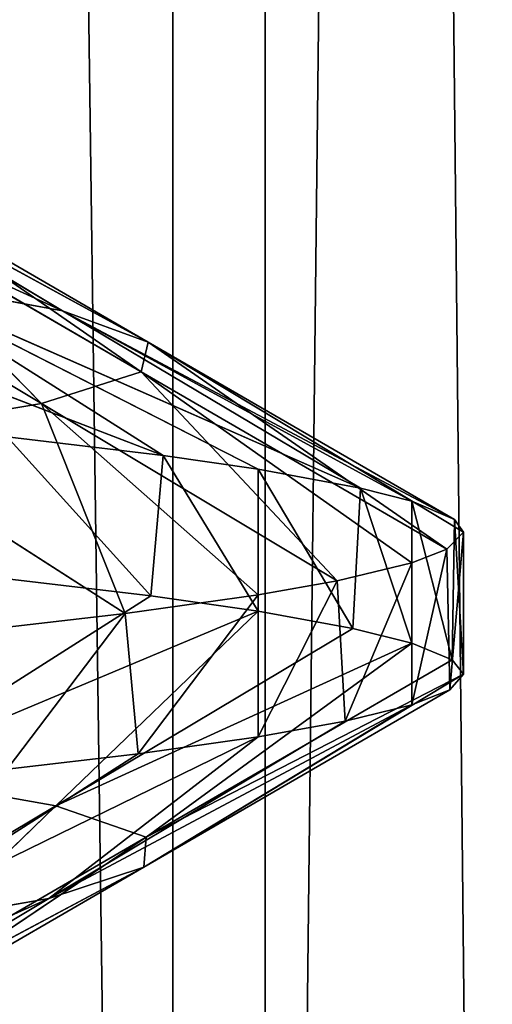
# Model space of a CAD drawing. Extents: x 23.4 to 34.4, y 0.2 to 38.3.
# Tile 428 of 595: x 29.1979 to 29.2395, y 25.5044 to 25.5911. Entities that reach past the tile are written whole.
import ezdxf

# ---------------------------------------------------------------- set-up
doc = ezdxf.new("R2010")
doc.units = 0
doc.header["$LTSCALE"] = 2.54
doc.layers.get('0').update_dxf_attribs({"color": 13, "linetype": 'CONTINUOUS'})

# ---------------------------------------------------------------- blocks, each defined once
blk = doc.blocks.new('SZCZOTKA_DO_WC_MOURO_-_WOL')
at = {"color": 0}
for p, q in [((29.219489, 24.445999, 4.779158), (29.182349, 27.183499, 4.825343)), ((29.219489, 24.445999, 4.779158), (29.182349, 27.183499, 4.825343)), ((29.211343, 27.183499, 4.389211), (29.211343, 24.445999, 4.389211)), ((29.211343, 24.445999, 4.389211), (29.242041, 27.183499, 4.439906)), ((29.211343, 24.445999, 4.389211), (29.242041, 27.183499, 4.439906)), ((29.211343, 27.183499, 4.389211), (29.211343, 24.445999, 4.389211)), ((29.248041, 24.445999, 4.727224), (29.219489, 27.183499, 4.779158)), ((29.248041, 24.445999, 4.727224), (29.219489, 27.183499, 4.779158)), ((29.219489, 24.445999, 4.779158), (29.219489, 27.183499, 4.779158)), ((29.219489, 24.445999, 4.779158), (29.219489, 27.183499, 4.779158)), ((29.161163, 25.583995, 4.489059), (29.201636, 25.5655, 4.523336)), ((29.161163, 25.583995, 4.489059), (29.201636, 25.5655, 4.523336)), ((29.20918, 25.562737, 4.570182), (29.175391, 25.581123, 4.529947)), ((29.201636, 25.5655, 4.523336), (29.175391, 25.581123, 4.529947)), ((29.20918, 25.562737, 4.570182), (29.175391, 25.581123, 4.529947)), ((29.201636, 25.5655, 4.523336), (29.175391, 25.581123, 4.529947)), ((29.20918, 25.562737, 4.570182), (29.182187, 25.578362, 4.572147)), ((29.182187, 25.578362, 4.572147), (29.208575, 25.56011, 4.616851)), ((29.20918, 25.562737, 4.570182), (29.182187, 25.578362, 4.572147)), ((29.182187, 25.578362, 4.572147), (29.208575, 25.56011, 4.616851)), ((29.199786, 25.557323, 4.663618), (29.181644, 25.575735, 4.614189)), ((29.208575, 25.56011, 4.616851), (29.181644, 25.575735, 4.614189)), ((29.199786, 25.557323, 4.663618), (29.181644, 25.575735, 4.614189)), ((29.208575, 25.56011, 4.616851), (29.181644, 25.575735, 4.614189)), ((29.199786, 25.557323, 4.663618), (29.173724, 25.572948, 4.656318)), ((29.199786, 25.557323, 4.663618), (29.173724, 25.572948, 4.656318)), ((29.210516, 25.552745, 4.466838), (29.162402, 25.571217, 4.436141)), ((29.210516, 25.552745, 4.466838), (29.162402, 25.571217, 4.436141)), ((29.201636, 25.5655, 4.523336), (29.18584, 25.56837, 4.477949)), ((29.227878, 25.549875, 4.516726), (29.18584, 25.56837, 4.477949)), ((29.201636, 25.5655, 4.523336), (29.18584, 25.56837, 4.477949)), ((29.227878, 25.549875, 4.516726), (29.18584, 25.56837, 4.477949)), ((29.218872, 25.551537, 4.487394), (29.18584, 25.56837, 4.477949)), ((29.210516, 25.552745, 4.466838), (29.18584, 25.56837, 4.477949)), ((29.218872, 25.551537, 4.487394), (29.18584, 25.56837, 4.477949)), ((29.210516, 25.552745, 4.466838), (29.18584, 25.56837, 4.477949)), ((29.236172, 25.547112, 4.568217), (29.201636, 25.5655, 4.523336)), ((29.201636, 25.5655, 4.523336), (29.20918, 25.562737, 4.570182)), ((29.201636, 25.5655, 4.523336), (29.20918, 25.562737, 4.570182)), ((29.232407, 25.548715, 4.537904), (29.201636, 25.5655, 4.523336)), ((29.236172, 25.547112, 4.568217), (29.201636, 25.5655, 4.523336)), ((29.232407, 25.548715, 4.537904), (29.201636, 25.5655, 4.523336)), ((29.227878, 25.549875, 4.516726), (29.201636, 25.5655, 4.523336)), ((29.227878, 25.549875, 4.516726), (29.201636, 25.5655, 4.523336)), ((29.208575, 25.56011, 4.616851), (29.20918, 25.562737, 4.570182)), ((29.208575, 25.56011, 4.616851), (29.20918, 25.562737, 4.570182)), ((29.235507, 25.544485, 4.619514), (29.20918, 25.562737, 4.570182)), ((29.235507, 25.544485, 4.619514), (29.20918, 25.562737, 4.570182)), ((29.236963, 25.545999, 4.59), (29.20918, 25.562737, 4.570182)), ((29.236172, 25.547112, 4.568217), (29.20918, 25.562737, 4.570182)), ((29.236963, 25.545999, 4.59), (29.20918, 25.562737, 4.570182)), ((29.236172, 25.547112, 4.568217), (29.20918, 25.562737, 4.570182)), ((29.208575, 25.56011, 4.616851), (29.199786, 25.557323, 4.663618)), ((29.208575, 25.56011, 4.616851), (29.199786, 25.557323, 4.663618)), ((29.225845, 25.541698, 4.670918), (29.208575, 25.56011, 4.616851)), ((29.232407, 25.543285, 4.642095), (29.208575, 25.56011, 4.616851)), ((29.225845, 25.541698, 4.670918), (29.208575, 25.56011, 4.616851)), ((29.232407, 25.543285, 4.642095), (29.208575, 25.56011, 4.616851)), ((29.235507, 25.544485, 4.619514), (29.208575, 25.56011, 4.616851)), ((29.235507, 25.544485, 4.619514), (29.208575, 25.56011, 4.616851)), ((29.182785, 25.554448, 4.708599), (29.199786, 25.557323, 4.663618)), ((29.182785, 25.554448, 4.708599), (29.199786, 25.557323, 4.663618)), ((29.207162, 25.538821, 4.720359), (29.199786, 25.557323, 4.663618)), ((29.207162, 25.538821, 4.720359), (29.199786, 25.557323, 4.663618)), ((29.218872, 25.540462, 4.692606), (29.199786, 25.557323, 4.663618)), ((29.225845, 25.541698, 4.670918), (29.199786, 25.557323, 4.663618)), ((29.218872, 25.540462, 4.692606), (29.199786, 25.557323, 4.663618)), ((29.225845, 25.541698, 4.670918), (29.199786, 25.557323, 4.663618)), ((29.207162, 25.538821, 4.720359), (29.182785, 25.554448, 4.708599)), ((29.207162, 25.538821, 4.720359), (29.182785, 25.554448, 4.708599)), ((29.196771, 25.554381, 4.44), (29.209421, 25.540388, 4.464429)), ((29.196771, 25.554381, 4.44), (29.209421, 25.540388, 4.464429)), ((29.196771, 25.554381, 4.44), (29.210516, 25.552745, 4.466838)), ((29.196771, 25.554381, 4.44), (29.210516, 25.552745, 4.466838)), ((29.210516, 25.552745, 4.466838), (29.209421, 25.540388, 4.464429)), ((29.210516, 25.552745, 4.466838), (29.209421, 25.540388, 4.464429)), ((29.210516, 25.552745, 4.466838), (29.218872, 25.539037, 4.487394)), ((29.210516, 25.552745, 4.466838), (29.218872, 25.539037, 4.487394)), ((29.210516, 25.552745, 4.466838), (29.218872, 25.551537, 4.487394)), ((29.210516, 25.552745, 4.466838), (29.218872, 25.551537, 4.487394)), ((29.218872, 25.551537, 4.487394), (29.218872, 25.539037, 4.487394)), ((29.218872, 25.551537, 4.487394), (29.218872, 25.539037, 4.487394)), ((29.218872, 25.551537, 4.487394), (29.227225, 25.537515, 4.514174)), ((29.218872, 25.551537, 4.487394), (29.227225, 25.537515, 4.514174)), ((29.218872, 25.551537, 4.487394), (29.227878, 25.549875, 4.516726)), ((29.218872, 25.551537, 4.487394), (29.227878, 25.549875, 4.516726)), ((29.227878, 25.549875, 4.516726), (29.227225, 25.537515, 4.514174)), ((29.227878, 25.549875, 4.516726), (29.227225, 25.537515, 4.514174)), ((29.227878, 25.549875, 4.516726), (29.232407, 25.536215, 4.537904)), ((29.227878, 25.549875, 4.516726), (29.232407, 25.536215, 4.537904)), ((29.227878, 25.549875, 4.516726), (29.232407, 25.548715, 4.537904)), ((29.227878, 25.549875, 4.516726), (29.232407, 25.548715, 4.537904)), ((29.232407, 25.548715, 4.537904), (29.232407, 25.536215, 4.537904)), ((29.232407, 25.548715, 4.537904), (29.232407, 25.536215, 4.537904)), ((29.232407, 25.548715, 4.537904), (29.235974, 25.534744, 4.565641)), ((29.232407, 25.548715, 4.537904), (29.235974, 25.534744, 4.565641)), ((29.232407, 25.548715, 4.537904), (29.236172, 25.547112, 4.568217)), ((29.232407, 25.548715, 4.537904), (29.236172, 25.547112, 4.568217)), ((29.236172, 25.547112, 4.568217), (29.235974, 25.534744, 4.565641)), ((29.236172, 25.547112, 4.568217), (29.235974, 25.534744, 4.565641)), ((29.236172, 25.547112, 4.568217), (29.236963, 25.533499, 4.59)), ((29.236172, 25.547112, 4.568217), (29.236963, 25.533499, 4.59)), ((29.236172, 25.547112, 4.568217), (29.236963, 25.545999, 4.59)), ((29.236172, 25.547112, 4.568217), (29.236963, 25.545999, 4.59)), ((29.236963, 25.545999, 4.59), (29.235507, 25.544485, 4.619514)), ((29.236963, 25.545999, 4.59), (29.235507, 25.544485, 4.619514)), ((29.236963, 25.545999, 4.59), (29.235751, 25.53212, 4.616935)), ((29.236963, 25.545999, 4.59), (29.235751, 25.53212, 4.616935)), ((29.236963, 25.545999, 4.59), (29.236963, 25.533499, 4.59)), ((29.236963, 25.545999, 4.59), (29.236963, 25.533499, 4.59)), ((29.235507, 25.544485, 4.619514), (29.232407, 25.530785, 4.642095)), ((29.235507, 25.544485, 4.619514), (29.232407, 25.530785, 4.642095)), ((29.235507, 25.544485, 4.619514), (29.232407, 25.543285, 4.642095)), ((29.235507, 25.544485, 4.619514), (29.232407, 25.543285, 4.642095)), ((29.235507, 25.544485, 4.619514), (29.235751, 25.53212, 4.616935)), ((29.235507, 25.544485, 4.619514), (29.235751, 25.53212, 4.616935)), ((29.232407, 25.543285, 4.642095), (29.225845, 25.541698, 4.670918)), ((29.232407, 25.543285, 4.642095), (29.225845, 25.541698, 4.670918)), ((29.232407, 25.543285, 4.642095), (29.226544, 25.52934, 4.668374)), ((29.232407, 25.543285, 4.642095), (29.226544, 25.52934, 4.668374)), ((29.232407, 25.543285, 4.642095), (29.232407, 25.530785, 4.642095)), ((29.232407, 25.543285, 4.642095), (29.232407, 25.530785, 4.642095)), ((29.209421, 25.540388, 4.464429), (29.196771, 25.541881, 4.44)), ((29.209421, 25.540388, 4.464429), (29.196771, 25.541881, 4.44)), ((29.225845, 25.541698, 4.670918), (29.218872, 25.527962, 4.692606)), ((29.225845, 25.541698, 4.670918), (29.218872, 25.527962, 4.692606)), ((29.225845, 25.541698, 4.670918), (29.218872, 25.540462, 4.692606)), ((29.225845, 25.541698, 4.670918), (29.218872, 25.540462, 4.692606)), ((29.225845, 25.541698, 4.670918), (29.226544, 25.52934, 4.668374)), ((29.225845, 25.541698, 4.670918), (29.226544, 25.52934, 4.668374)), ((29.209421, 25.540388, 4.464429), (29.184842, 25.524763, 4.475757)), ((29.209421, 25.540388, 4.464429), (29.184842, 25.524763, 4.475757)), ((29.218872, 25.540462, 4.692606), (29.207162, 25.538821, 4.720359)), ((29.218872, 25.540462, 4.692606), (29.207162, 25.538821, 4.720359)), ((29.218872, 25.540462, 4.692606), (29.208301, 25.526466, 4.71797)), ((29.218872, 25.540462, 4.692606), (29.208301, 25.526466, 4.71797)), ((29.218872, 25.539037, 4.487394), (29.209421, 25.540388, 4.464429)), ((29.218872, 25.539037, 4.487394), (29.209421, 25.540388, 4.464429)), ((29.218872, 25.540462, 4.692606), (29.218872, 25.527962, 4.692606)), ((29.218872, 25.540462, 4.692606), (29.218872, 25.527962, 4.692606)), ((29.184842, 25.524763, 4.475757), (29.218872, 25.539037, 4.487394)), ((29.184842, 25.524763, 4.475757), (29.218872, 25.539037, 4.487394)), ((29.218872, 25.539037, 4.487394), (29.201038, 25.521892, 4.521014)), ((29.218872, 25.539037, 4.487394), (29.201038, 25.521892, 4.521014)), ((29.227225, 25.537515, 4.514174), (29.218872, 25.539037, 4.487394)), ((29.227225, 25.537515, 4.514174), (29.218872, 25.539037, 4.487394)), ((29.207162, 25.538821, 4.720359), (29.196771, 25.525117, 4.739999)), ((29.207162, 25.538821, 4.720359), (29.196771, 25.525117, 4.739999)), ((29.207162, 25.538821, 4.720359), (29.196771, 25.537617, 4.739999)), ((29.207162, 25.538821, 4.720359), (29.196771, 25.537617, 4.739999)), ((29.207162, 25.538821, 4.720359), (29.208301, 25.526466, 4.71797)), ((29.207162, 25.538821, 4.720359), (29.208301, 25.526466, 4.71797)), ((29.227225, 25.537515, 4.514174), (29.201038, 25.521892, 4.521014)), ((29.227225, 25.537515, 4.514174), (29.201038, 25.521892, 4.521014)), ((29.232407, 25.536215, 4.537904), (29.227225, 25.537515, 4.514174)), ((29.232407, 25.536215, 4.537904), (29.227225, 25.537515, 4.514174)), ((29.201038, 25.521892, 4.521014), (29.232407, 25.536215, 4.537904)), ((29.201038, 25.521892, 4.521014), (29.232407, 25.536215, 4.537904)), ((29.232407, 25.536215, 4.537904), (29.209, 25.519121, 4.567839)), ((29.232407, 25.536215, 4.537904), (29.209, 25.519121, 4.567839)), ((29.235974, 25.534744, 4.565641), (29.232407, 25.536215, 4.537904)), ((29.235974, 25.534744, 4.565641), (29.232407, 25.536215, 4.537904)), ((29.235974, 25.534744, 4.565641), (29.209, 25.519121, 4.567839)), ((29.235974, 25.534744, 4.565641), (29.209, 25.519121, 4.567839)), ((29.236963, 25.533499, 4.59), (29.235974, 25.534744, 4.565641)), ((29.236963, 25.533499, 4.59), (29.235974, 25.534744, 4.565641)), ((29.236963, 25.533499, 4.59), (29.208798, 25.516495, 4.614505)), ((29.236963, 25.533499, 4.59), (29.208798, 25.516495, 4.614505)), ((29.209, 25.519121, 4.567839), (29.236963, 25.533499, 4.59)), ((29.209, 25.519121, 4.567839), (29.236963, 25.533499, 4.59)), ((29.235751, 25.53212, 4.616935), (29.236963, 25.533499, 4.59)), ((29.235751, 25.53212, 4.616935), (29.236963, 25.533499, 4.59)), ((29.235751, 25.53212, 4.616935), (29.208798, 25.516495, 4.614505)), ((29.235751, 25.53212, 4.616935), (29.208798, 25.516495, 4.614505)), ((29.232407, 25.530785, 4.642095), (29.235751, 25.53212, 4.616935)), ((29.232407, 25.530785, 4.642095), (29.235751, 25.53212, 4.616935)), ((29.232407, 25.530785, 4.642095), (29.200421, 25.513716, 4.661304)), ((29.232407, 25.530785, 4.642095), (29.200421, 25.513716, 4.661304)), ((29.208798, 25.516495, 4.614505), (29.232407, 25.530785, 4.642095)), ((29.208798, 25.516495, 4.614505), (29.232407, 25.530785, 4.642095)), ((29.226544, 25.52934, 4.668374), (29.232407, 25.530785, 4.642095)), ((29.226544, 25.52934, 4.668374), (29.232407, 25.530785, 4.642095)), ((29.226544, 25.52934, 4.668374), (29.200421, 25.513716, 4.661304)), ((29.226544, 25.52934, 4.668374), (29.200421, 25.513716, 4.661304)), ((29.218872, 25.527962, 4.692606), (29.226544, 25.52934, 4.668374)), ((29.218872, 25.527962, 4.692606), (29.226544, 25.52934, 4.668374)), ((29.218872, 25.527962, 4.692606), (29.183823, 25.510841, 4.706425)), ((29.218872, 25.527962, 4.692606), (29.183823, 25.510841, 4.706425)), ((29.200421, 25.513716, 4.661304), (29.218872, 25.527962, 4.692606)), ((29.200421, 25.513716, 4.661304), (29.218872, 25.527962, 4.692606)), ((29.208301, 25.526466, 4.71797), (29.218872, 25.527962, 4.692606)), ((29.208301, 25.526466, 4.71797), (29.218872, 25.527962, 4.692606)), ((29.208301, 25.526466, 4.71797), (29.183823, 25.510841, 4.706425)), ((29.208301, 25.526466, 4.71797), (29.183823, 25.510841, 4.706425)), ((29.196771, 25.525117, 4.739999), (29.208301, 25.526466, 4.71797)), ((29.196771, 25.525117, 4.739999), (29.208301, 25.526466, 4.71797)), ((29.201038, 25.521892, 4.521014), (29.184842, 25.524763, 4.475757)), ((29.201038, 25.521892, 4.521014), (29.184842, 25.524763, 4.475757)), ((29.201038, 25.521892, 4.521014), (29.174854, 25.506265, 4.527855)), ((29.201038, 25.521892, 4.521014), (29.174854, 25.506265, 4.527855)), ((29.201038, 25.521892, 4.521014), (29.182025, 25.503494, 4.570036)), ((29.201038, 25.521892, 4.521014), (29.182025, 25.503494, 4.570036)), ((29.209, 25.519121, 4.567839), (29.201038, 25.521892, 4.521014)), ((29.209, 25.519121, 4.567839), (29.201038, 25.521892, 4.521014)), ((29.209, 25.519121, 4.567839), (29.181845, 25.50087, 4.612075)), ((29.209, 25.519121, 4.567839), (29.181845, 25.50087, 4.612075)), ((29.209, 25.519121, 4.567839), (29.182025, 25.503494, 4.570036)), ((29.209, 25.519121, 4.567839), (29.182025, 25.503494, 4.570036)), ((29.208798, 25.516495, 4.614505), (29.209, 25.519121, 4.567839)), ((29.208798, 25.516495, 4.614505), (29.209, 25.519121, 4.567839)), ((29.208798, 25.516495, 4.614505), (29.174298, 25.49809, 4.654233)), ((29.208798, 25.516495, 4.614505), (29.174298, 25.49809, 4.654233)), ((29.208798, 25.516495, 4.614505), (29.181845, 25.50087, 4.612075)), ((29.208798, 25.516495, 4.614505), (29.181845, 25.50087, 4.612075)), ((29.200421, 25.513716, 4.661304), (29.208798, 25.516495, 4.614505)), ((29.200421, 25.513716, 4.661304), (29.208798, 25.516495, 4.614505)), ((29.200421, 25.513716, 4.661304), (29.159344, 25.495216, 4.694881)), ((29.200421, 25.513716, 4.661304), (29.159344, 25.495216, 4.694881)), ((29.200421, 25.513716, 4.661304), (29.174298, 25.49809, 4.654233)), ((29.200421, 25.513716, 4.661304), (29.174298, 25.49809, 4.654233)), ((29.183823, 25.510841, 4.706425), (29.200421, 25.513716, 4.661304)), ((29.183823, 25.510841, 4.706425), (29.200421, 25.513716, 4.661304))]:
    blk.add_line(p, q, dxfattribs=at)
mesh = blk.add_polyface(dxfattribs=at)
corners = [(34.436963, 37.783499, 8.989999), (23.436964, 0.7835, 8.989999), (23.436964, 37.783499, 8.989999)]
mesh.append_faces([[corners[k] for k in face] for face in [(0, 1, 2)]], dxfattribs={"color": 0})
mesh = blk.add_polyface(dxfattribs=at)
corners = [(34.436963, 37.783499, 8.989999), (33.936963, 0.2835, 8.989999), (23.436964, 0.7835, 8.989999)]
mesh.append_faces([[corners[k] for k in face] for face in [(0, 1, 2)]], dxfattribs={"color": 0})
mesh = blk.add_polyface(dxfattribs=at)
corners = [(34.436963, 37.783499, 9.189999), (23.436964, 37.783499, 9.189999), (34.436963, 0.7835, 9.189999)]
mesh.append_faces([[corners[k] for k in face] for face in [(0, 1, 2)]], dxfattribs={"color": 0})
mesh = blk.add_polyface(dxfattribs=at)
corners = [(34.436963, 0.7835, 9.189999), (23.436964, 37.783499, 9.189999), (23.436964, 0.7835, 9.189999)]
mesh.append_faces([[corners[k] for k in face] for face in [(0, 1, 2)]], dxfattribs={"color": 0})
mesh = blk.add_polyface(dxfattribs=at)
corners = [(29.259845, 24.433501, 3.858052), (29.127838, 24.433501, 3.813104), (29.259845, 36.333499, 3.858052)]
mesh.append_faces([[corners[k] for k in face] for face in [(0, 1, 2)]], dxfattribs={"color": 0})
mesh = blk.add_polyface(dxfattribs=at)
corners = [(29.259845, 36.333499, 3.858052), (29.127838, 24.433501, 3.813104), (29.127838, 36.333499, 3.813104)]
mesh.append_faces([[corners[k] for k in face] for face in [(0, 1, 2)]], dxfattribs={"color": 0})
mesh = blk.add_polyface(dxfattribs=at)
corners = [(29.290125, 24.433501, 5.307828), (29.16011, 36.333499, 5.358248), (29.16011, 24.433501, 5.358248)]
mesh.append_faces([[corners[k] for k in face] for face in [(0, 1, 2)]], dxfattribs={"color": 0})
mesh = blk.add_polyface(dxfattribs=at)
corners = [(29.290125, 36.333499, 5.307828), (29.16011, 36.333499, 5.358248), (29.290125, 24.433501, 5.307828)]
mesh.append_faces([[corners[k] for k in face] for face in [(0, 1, 2)]], dxfattribs={"color": 0})
mesh = blk.add_polyface(dxfattribs=at)
corners = [(29.172308, 27.183499, 4.344616), (29.172308, 24.445999, 4.344616), (29.211343, 27.183499, 4.389211)]
mesh.append_faces([[corners[k] for k in face] for face in [(0, 1, 2)]], dxfattribs={"color": 0})
mesh = blk.add_polyface(dxfattribs=at)
corners = [(29.211343, 27.183499, 4.389211), (29.172308, 24.445999, 4.344616), (29.211343, 24.445999, 4.389211)]
mesh.append_faces([[corners[k] for k in face] for face in [(0, 1, 2)]], dxfattribs={"color": 0})
mesh = blk.add_polyface(dxfattribs=at)
corners = [(29.219489, 27.183499, 4.779158), (29.219489, 24.445999, 4.779158), (29.182349, 27.183499, 4.825343)]
mesh.append_faces([[corners[k] for k in face] for face in [(0, 1, 2)]], dxfattribs={"color": 0})
mesh = blk.add_polyface(dxfattribs=at)
corners = [(29.182349, 27.183499, 4.825343), (29.219489, 24.445999, 4.779158), (29.182349, 24.445999, 4.825343)]
mesh.append_faces([[corners[k] for k in face] for face in [(0, 1, 2)]], dxfattribs={"color": 0})
mesh = blk.add_polyface(dxfattribs=at)
corners = [(29.211343, 27.183499, 4.389211), (29.211343, 24.445999, 4.389211), (29.242041, 27.183499, 4.439906)]
mesh.append_faces([[corners[k] for k in face] for face in [(0, 1, 2)]], dxfattribs={"color": 0})
mesh = blk.add_polyface(dxfattribs=at)
corners = [(29.242041, 27.183499, 4.439906), (29.211343, 24.445999, 4.389211), (29.242041, 24.445999, 4.439906)]
mesh.append_faces([[corners[k] for k in face] for face in [(0, 1, 2)]], dxfattribs={"color": 0})
mesh = blk.add_polyface(dxfattribs=at)
corners = [(29.248041, 27.183499, 4.727224), (29.248041, 24.445999, 4.727224), (29.219489, 27.183499, 4.779158)]
mesh.append_faces([[corners[k] for k in face] for face in [(0, 1, 2)]], dxfattribs={"color": 0})
mesh = blk.add_polyface(dxfattribs=at)
corners = [(29.219489, 27.183499, 4.779158), (29.248041, 24.445999, 4.727224), (29.219489, 24.445999, 4.779158)]
mesh.append_faces([[corners[k] for k in face] for face in [(0, 1, 2)]], dxfattribs={"color": 0})
mesh = blk.add_polyface(dxfattribs=at)
corners = [(29.201636, 25.5655, 4.523336), (29.18584, 25.56837, 4.477949), (29.161163, 25.583995, 4.489059)]
mesh.append_faces([[corners[k] for k in face] for face in [(0, 1, 2)]], dxfattribs={"color": 0})
mesh = blk.add_polyface(dxfattribs=at)
corners = [(29.175391, 25.581123, 4.529947), (29.201636, 25.5655, 4.523336), (29.161163, 25.583995, 4.489059)]
mesh.append_faces([[corners[k] for k in face] for face in [(0, 1, 2)]], dxfattribs={"color": 0})
mesh = blk.add_polyface(dxfattribs=at)
corners = [(29.182187, 25.578362, 4.572147), (29.20918, 25.562737, 4.570182), (29.175391, 25.581123, 4.529947)]
mesh.append_faces([[corners[k] for k in face] for face in [(0, 1, 2)]], dxfattribs={"color": 0})
mesh = blk.add_polyface(dxfattribs=at)
corners = [(29.20918, 25.562737, 4.570182), (29.201636, 25.5655, 4.523336), (29.175391, 25.581123, 4.529947)]
mesh.append_faces([[corners[k] for k in face] for face in [(0, 1, 2)]], dxfattribs={"color": 0})
mesh = blk.add_polyface(dxfattribs=at)
corners = [(29.208575, 25.56011, 4.616851), (29.182187, 25.578362, 4.572147), (29.181644, 25.575735, 4.614189)]
mesh.append_faces([[corners[k] for k in face] for face in [(0, 1, 2)]], dxfattribs={"color": 0})
mesh = blk.add_polyface(dxfattribs=at)
corners = [(29.208575, 25.56011, 4.616851), (29.20918, 25.562737, 4.570182), (29.182187, 25.578362, 4.572147)]
mesh.append_faces([[corners[k] for k in face] for face in [(0, 1, 2)]], dxfattribs={"color": 0})
mesh = blk.add_polyface(dxfattribs=at)
corners = [(29.199786, 25.557323, 4.663618), (29.181644, 25.575735, 4.614189), (29.173724, 25.572948, 4.656318)]
mesh.append_faces([[corners[k] for k in face] for face in [(0, 1, 2)]], dxfattribs={"color": 0})
mesh = blk.add_polyface(dxfattribs=at)
corners = [(29.199786, 25.557323, 4.663618), (29.208575, 25.56011, 4.616851), (29.181644, 25.575735, 4.614189)]
mesh.append_faces([[corners[k] for k in face] for face in [(0, 1, 2)]], dxfattribs={"color": 0})
mesh = blk.add_polyface(dxfattribs=at)
corners = [(29.182785, 25.554448, 4.708599), (29.199786, 25.557323, 4.663618), (29.173724, 25.572948, 4.656318)]
mesh.append_faces([[corners[k] for k in face] for face in [(0, 1, 2)]], dxfattribs={"color": 0})
mesh = blk.add_polyface(dxfattribs=at)
corners = [(29.18584, 25.56837, 4.477949), (29.210516, 25.552745, 4.466838), (29.162402, 25.571217, 4.436141)]
mesh.append_faces([[corners[k] for k in face] for face in [(0, 1, 2)]], dxfattribs={"color": 0})
mesh = blk.add_polyface(dxfattribs=at)
corners = [(29.210516, 25.552745, 4.466838), (29.196771, 25.554381, 4.44), (29.162402, 25.571217, 4.436141)]
mesh.append_faces([[corners[k] for k in face] for face in [(0, 1, 2)]], dxfattribs={"color": 0})
mesh = blk.add_polyface(dxfattribs=at)
corners = [(29.201636, 25.5655, 4.523336), (29.227878, 25.549875, 4.516726), (29.18584, 25.56837, 4.477949)]
mesh.append_faces([[corners[k] for k in face] for face in [(0, 1, 2)]], dxfattribs={"color": 0})
mesh = blk.add_polyface(dxfattribs=at)
corners = [(29.227878, 25.549875, 4.516726), (29.218872, 25.551537, 4.487394), (29.18584, 25.56837, 4.477949)]
mesh.append_faces([[corners[k] for k in face] for face in [(0, 1, 2)]], dxfattribs={"color": 0})
mesh = blk.add_polyface(dxfattribs=at)
corners = [(29.218872, 25.551537, 4.487394), (29.210516, 25.552745, 4.466838), (29.18584, 25.56837, 4.477949)]
mesh.append_faces([[corners[k] for k in face] for face in [(0, 1, 2)]], dxfattribs={"color": 0})
mesh = blk.add_polyface(dxfattribs=at)
corners = [(29.20918, 25.562737, 4.570182), (29.236172, 25.547112, 4.568217), (29.201636, 25.5655, 4.523336)]
mesh.append_faces([[corners[k] for k in face] for face in [(0, 1, 2)]], dxfattribs={"color": 0})
mesh = blk.add_polyface(dxfattribs=at)
corners = [(29.236172, 25.547112, 4.568217), (29.232407, 25.548715, 4.537904), (29.201636, 25.5655, 4.523336)]
mesh.append_faces([[corners[k] for k in face] for face in [(0, 1, 2)]], dxfattribs={"color": 0})
mesh = blk.add_polyface(dxfattribs=at)
corners = [(29.232407, 25.548715, 4.537904), (29.227878, 25.549875, 4.516726), (29.201636, 25.5655, 4.523336)]
mesh.append_faces([[corners[k] for k in face] for face in [(0, 1, 2)]], dxfattribs={"color": 0})
mesh = blk.add_polyface(dxfattribs=at)
corners = [(29.235507, 25.544485, 4.619514), (29.20918, 25.562737, 4.570182), (29.208575, 25.56011, 4.616851)]
mesh.append_faces([[corners[k] for k in face] for face in [(0, 1, 2)]], dxfattribs={"color": 0})
mesh = blk.add_polyface(dxfattribs=at)
corners = [(29.235507, 25.544485, 4.619514), (29.236963, 25.545999, 4.59), (29.20918, 25.562737, 4.570182)]
mesh.append_faces([[corners[k] for k in face] for face in [(0, 1, 2)]], dxfattribs={"color": 0})
mesh = blk.add_polyface(dxfattribs=at)
corners = [(29.236963, 25.545999, 4.59), (29.236172, 25.547112, 4.568217), (29.20918, 25.562737, 4.570182)]
mesh.append_faces([[corners[k] for k in face] for face in [(0, 1, 2)]], dxfattribs={"color": 0})
mesh = blk.add_polyface(dxfattribs=at)
corners = [(29.225845, 25.541698, 4.670918), (29.208575, 25.56011, 4.616851), (29.199786, 25.557323, 4.663618)]
mesh.append_faces([[corners[k] for k in face] for face in [(0, 1, 2)]], dxfattribs={"color": 0})
mesh = blk.add_polyface(dxfattribs=at)
corners = [(29.225845, 25.541698, 4.670918), (29.232407, 25.543285, 4.642095), (29.208575, 25.56011, 4.616851)]
mesh.append_faces([[corners[k] for k in face] for face in [(0, 1, 2)]], dxfattribs={"color": 0})
mesh = blk.add_polyface(dxfattribs=at)
corners = [(29.232407, 25.543285, 4.642095), (29.235507, 25.544485, 4.619514), (29.208575, 25.56011, 4.616851)]
mesh.append_faces([[corners[k] for k in face] for face in [(0, 1, 2)]], dxfattribs={"color": 0})
mesh = blk.add_polyface(dxfattribs=at)
corners = [(29.207162, 25.538821, 4.720359), (29.199786, 25.557323, 4.663618), (29.182785, 25.554448, 4.708599)]
mesh.append_faces([[corners[k] for k in face] for face in [(0, 1, 2)]], dxfattribs={"color": 0})
mesh = blk.add_polyface(dxfattribs=at)
corners = [(29.207162, 25.538821, 4.720359), (29.218872, 25.540462, 4.692606), (29.199786, 25.557323, 4.663618)]
mesh.append_faces([[corners[k] for k in face] for face in [(0, 1, 2)]], dxfattribs={"color": 0})
mesh = blk.add_polyface(dxfattribs=at)
corners = [(29.218872, 25.540462, 4.692606), (29.225845, 25.541698, 4.670918), (29.199786, 25.557323, 4.663618)]
mesh.append_faces([[corners[k] for k in face] for face in [(0, 1, 2)]], dxfattribs={"color": 0})
mesh = blk.add_polyface(dxfattribs=at)
corners = [(29.196771, 25.537617, 4.739999), (29.207162, 25.538821, 4.720359), (29.182785, 25.554448, 4.708599)]
mesh.append_faces([[corners[k] for k in face] for face in [(0, 1, 2)]], dxfattribs={"color": 0})
mesh = blk.add_polyface(dxfattribs=at)
corners = [(29.196771, 25.554381, 4.44), (29.209421, 25.540388, 4.464429), (29.196771, 25.541881, 4.44)]
mesh.append_faces([[corners[k] for k in face] for face in [(0, 1, 2)]], dxfattribs={"color": 0})
mesh = blk.add_polyface(dxfattribs=at)
corners = [(29.196771, 25.554381, 4.44), (29.210516, 25.552745, 4.466838), (29.209421, 25.540388, 4.464429)]
mesh.append_faces([[corners[k] for k in face] for face in [(0, 1, 2)]], dxfattribs={"color": 0})
mesh = blk.add_polyface(dxfattribs=at)
corners = [(29.210516, 25.552745, 4.466838), (29.218872, 25.539037, 4.487394), (29.209421, 25.540388, 4.464429)]
mesh.append_faces([[corners[k] for k in face] for face in [(0, 1, 2)]], dxfattribs={"color": 0})
mesh = blk.add_polyface(dxfattribs=at)
corners = [(29.210516, 25.552745, 4.466838), (29.218872, 25.551537, 4.487394), (29.218872, 25.539037, 4.487394)]
mesh.append_faces([[corners[k] for k in face] for face in [(0, 1, 2)]], dxfattribs={"color": 0})
mesh = blk.add_polyface(dxfattribs=at)
corners = [(29.218872, 25.551537, 4.487394), (29.227225, 25.537515, 4.514174), (29.218872, 25.539037, 4.487394)]
mesh.append_faces([[corners[k] for k in face] for face in [(0, 1, 2)]], dxfattribs={"color": 0})
mesh = blk.add_polyface(dxfattribs=at)
corners = [(29.218872, 25.551537, 4.487394), (29.227878, 25.549875, 4.516726), (29.227225, 25.537515, 4.514174)]
mesh.append_faces([[corners[k] for k in face] for face in [(0, 1, 2)]], dxfattribs={"color": 0})
mesh = blk.add_polyface(dxfattribs=at)
corners = [(29.227878, 25.549875, 4.516726), (29.232407, 25.536215, 4.537904), (29.227225, 25.537515, 4.514174)]
mesh.append_faces([[corners[k] for k in face] for face in [(0, 1, 2)]], dxfattribs={"color": 0})
mesh = blk.add_polyface(dxfattribs=at)
corners = [(29.227878, 25.549875, 4.516726), (29.232407, 25.548715, 4.537904), (29.232407, 25.536215, 4.537904)]
mesh.append_faces([[corners[k] for k in face] for face in [(0, 1, 2)]], dxfattribs={"color": 0})
mesh = blk.add_polyface(dxfattribs=at)
corners = [(29.232407, 25.548715, 4.537904), (29.235974, 25.534744, 4.565641), (29.232407, 25.536215, 4.537904)]
mesh.append_faces([[corners[k] for k in face] for face in [(0, 1, 2)]], dxfattribs={"color": 0})
mesh = blk.add_polyface(dxfattribs=at)
corners = [(29.232407, 25.548715, 4.537904), (29.236172, 25.547112, 4.568217), (29.235974, 25.534744, 4.565641)]
mesh.append_faces([[corners[k] for k in face] for face in [(0, 1, 2)]], dxfattribs={"color": 0})
mesh = blk.add_polyface(dxfattribs=at)
corners = [(29.236172, 25.547112, 4.568217), (29.236963, 25.533499, 4.59), (29.235974, 25.534744, 4.565641)]
mesh.append_faces([[corners[k] for k in face] for face in [(0, 1, 2)]], dxfattribs={"color": 0})
mesh = blk.add_polyface(dxfattribs=at)
corners = [(29.236172, 25.547112, 4.568217), (29.236963, 25.545999, 4.59), (29.236963, 25.533499, 4.59)]
mesh.append_faces([[corners[k] for k in face] for face in [(0, 1, 2)]], dxfattribs={"color": 0})
mesh = blk.add_polyface(dxfattribs=at)
corners = [(29.236963, 25.545999, 4.59), (29.235507, 25.544485, 4.619514), (29.235751, 25.53212, 4.616935)]
mesh.append_faces([[corners[k] for k in face] for face in [(0, 1, 2)]], dxfattribs={"color": 0})
mesh = blk.add_polyface(dxfattribs=at)
corners = [(29.236963, 25.545999, 4.59), (29.235751, 25.53212, 4.616935), (29.236963, 25.533499, 4.59)]
mesh.append_faces([[corners[k] for k in face] for face in [(0, 1, 2)]], dxfattribs={"color": 0})
mesh = blk.add_polyface(dxfattribs=at)
corners = [(29.235507, 25.544485, 4.619514), (29.232407, 25.530785, 4.642095), (29.235751, 25.53212, 4.616935)]
mesh.append_faces([[corners[k] for k in face] for face in [(0, 1, 2)]], dxfattribs={"color": 0})
mesh = blk.add_polyface(dxfattribs=at)
corners = [(29.235507, 25.544485, 4.619514), (29.232407, 25.543285, 4.642095), (29.232407, 25.530785, 4.642095)]
mesh.append_faces([[corners[k] for k in face] for face in [(0, 1, 2)]], dxfattribs={"color": 0})
mesh = blk.add_polyface(dxfattribs=at)
corners = [(29.232407, 25.543285, 4.642095), (29.225845, 25.541698, 4.670918), (29.226544, 25.52934, 4.668374)]
mesh.append_faces([[corners[k] for k in face] for face in [(0, 1, 2)]], dxfattribs={"color": 0})
mesh = blk.add_polyface(dxfattribs=at)
corners = [(29.232407, 25.543285, 4.642095), (29.226544, 25.52934, 4.668374), (29.232407, 25.530785, 4.642095)]
mesh.append_faces([[corners[k] for k in face] for face in [(0, 1, 2)]], dxfattribs={"color": 0})
mesh = blk.add_polyface(dxfattribs=at)
corners = [(29.184842, 25.524763, 4.475757), (29.196771, 25.541881, 4.44), (29.209421, 25.540388, 4.464429)]
mesh.append_faces([[corners[k] for k in face] for face in [(0, 1, 2)]], dxfattribs={"color": 0})
mesh = blk.add_polyface(dxfattribs=at)
corners = [(29.225845, 25.541698, 4.670918), (29.218872, 25.527962, 4.692606), (29.226544, 25.52934, 4.668374)]
mesh.append_faces([[corners[k] for k in face] for face in [(0, 1, 2)]], dxfattribs={"color": 0})
mesh = blk.add_polyface(dxfattribs=at)
corners = [(29.225845, 25.541698, 4.670918), (29.218872, 25.540462, 4.692606), (29.218872, 25.527962, 4.692606)]
mesh.append_faces([[corners[k] for k in face] for face in [(0, 1, 2)]], dxfattribs={"color": 0})
mesh = blk.add_polyface(dxfattribs=at)
corners = [(29.218872, 25.539037, 4.487394), (29.184842, 25.524763, 4.475757), (29.209421, 25.540388, 4.464429)]
mesh.append_faces([[corners[k] for k in face] for face in [(0, 1, 2)]], dxfattribs={"color": 0})
mesh = blk.add_polyface(dxfattribs=at)
corners = [(29.218872, 25.540462, 4.692606), (29.207162, 25.538821, 4.720359), (29.208301, 25.526466, 4.71797)]
mesh.append_faces([[corners[k] for k in face] for face in [(0, 1, 2)]], dxfattribs={"color": 0})
mesh = blk.add_polyface(dxfattribs=at)
corners = [(29.218872, 25.540462, 4.692606), (29.208301, 25.526466, 4.71797), (29.218872, 25.527962, 4.692606)]
mesh.append_faces([[corners[k] for k in face] for face in [(0, 1, 2)]], dxfattribs={"color": 0})
mesh = blk.add_polyface(dxfattribs=at)
corners = [(29.201038, 25.521892, 4.521014), (29.184842, 25.524763, 4.475757), (29.218872, 25.539037, 4.487394)]
mesh.append_faces([[corners[k] for k in face] for face in [(0, 1, 2)]], dxfattribs={"color": 0})
mesh = blk.add_polyface(dxfattribs=at)
corners = [(29.201038, 25.521892, 4.521014), (29.218872, 25.539037, 4.487394), (29.227225, 25.537515, 4.514174)]
mesh.append_faces([[corners[k] for k in face] for face in [(0, 1, 2)]], dxfattribs={"color": 0})
mesh = blk.add_polyface(dxfattribs=at)
corners = [(29.207162, 25.538821, 4.720359), (29.196771, 25.525117, 4.739999), (29.208301, 25.526466, 4.71797)]
mesh.append_faces([[corners[k] for k in face] for face in [(0, 1, 2)]], dxfattribs={"color": 0})
mesh = blk.add_polyface(dxfattribs=at)
corners = [(29.207162, 25.538821, 4.720359), (29.196771, 25.537617, 4.739999), (29.196771, 25.525117, 4.739999)]
mesh.append_faces([[corners[k] for k in face] for face in [(0, 1, 2)]], dxfattribs={"color": 0})
mesh = blk.add_polyface(dxfattribs=at)
corners = [(29.232407, 25.536215, 4.537904), (29.201038, 25.521892, 4.521014), (29.227225, 25.537515, 4.514174)]
mesh.append_faces([[corners[k] for k in face] for face in [(0, 1, 2)]], dxfattribs={"color": 0})
mesh = blk.add_polyface(dxfattribs=at)
corners = [(29.209, 25.519121, 4.567839), (29.201038, 25.521892, 4.521014), (29.232407, 25.536215, 4.537904)]
mesh.append_faces([[corners[k] for k in face] for face in [(0, 1, 2)]], dxfattribs={"color": 0})
mesh = blk.add_polyface(dxfattribs=at)
corners = [(29.209, 25.519121, 4.567839), (29.232407, 25.536215, 4.537904), (29.235974, 25.534744, 4.565641)]
mesh.append_faces([[corners[k] for k in face] for face in [(0, 1, 2)]], dxfattribs={"color": 0})
mesh = blk.add_polyface(dxfattribs=at)
corners = [(29.236963, 25.533499, 4.59), (29.209, 25.519121, 4.567839), (29.235974, 25.534744, 4.565641)]
mesh.append_faces([[corners[k] for k in face] for face in [(0, 1, 2)]], dxfattribs={"color": 0})
mesh = blk.add_polyface(dxfattribs=at)
corners = [(29.208798, 25.516495, 4.614505), (29.209, 25.519121, 4.567839), (29.236963, 25.533499, 4.59)]
mesh.append_faces([[corners[k] for k in face] for face in [(0, 1, 2)]], dxfattribs={"color": 0})
mesh = blk.add_polyface(dxfattribs=at)
corners = [(29.235751, 25.53212, 4.616935), (29.208798, 25.516495, 4.614505), (29.236963, 25.533499, 4.59)]
mesh.append_faces([[corners[k] for k in face] for face in [(0, 1, 2)]], dxfattribs={"color": 0})
mesh = blk.add_polyface(dxfattribs=at)
corners = [(29.232407, 25.530785, 4.642095), (29.208798, 25.516495, 4.614505), (29.235751, 25.53212, 4.616935)]
mesh.append_faces([[corners[k] for k in face] for face in [(0, 1, 2)]], dxfattribs={"color": 0})
mesh = blk.add_polyface(dxfattribs=at)
corners = [(29.200421, 25.513716, 4.661304), (29.208798, 25.516495, 4.614505), (29.232407, 25.530785, 4.642095)]
mesh.append_faces([[corners[k] for k in face] for face in [(0, 1, 2)]], dxfattribs={"color": 0})
mesh = blk.add_polyface(dxfattribs=at)
corners = [(29.226544, 25.52934, 4.668374), (29.200421, 25.513716, 4.661304), (29.232407, 25.530785, 4.642095)]
mesh.append_faces([[corners[k] for k in face] for face in [(0, 1, 2)]], dxfattribs={"color": 0})
mesh = blk.add_polyface(dxfattribs=at)
corners = [(29.218872, 25.527962, 4.692606), (29.200421, 25.513716, 4.661304), (29.226544, 25.52934, 4.668374)]
mesh.append_faces([[corners[k] for k in face] for face in [(0, 1, 2)]], dxfattribs={"color": 0})
mesh = blk.add_polyface(dxfattribs=at)
corners = [(29.183823, 25.510841, 4.706425), (29.200421, 25.513716, 4.661304), (29.218872, 25.527962, 4.692606)]
mesh.append_faces([[corners[k] for k in face] for face in [(0, 1, 2)]], dxfattribs={"color": 0})
mesh = blk.add_polyface(dxfattribs=at)
corners = [(29.208301, 25.526466, 4.71797), (29.183823, 25.510841, 4.706425), (29.218872, 25.527962, 4.692606)]
mesh.append_faces([[corners[k] for k in face] for face in [(0, 1, 2)]], dxfattribs={"color": 0})
mesh = blk.add_polyface(dxfattribs=at)
corners = [(29.196771, 25.525117, 4.739999), (29.183823, 25.510841, 4.706425), (29.208301, 25.526466, 4.71797)]
mesh.append_faces([[corners[k] for k in face] for face in [(0, 1, 2)]], dxfattribs={"color": 0})
mesh = blk.add_polyface(dxfattribs=at)
corners = [(29.174854, 25.506265, 4.527855), (29.184842, 25.524763, 4.475757), (29.201038, 25.521892, 4.521014)]
mesh.append_faces([[corners[k] for k in face] for face in [(0, 1, 2)]], dxfattribs={"color": 0})
mesh = blk.add_polyface(dxfattribs=at)
corners = [(29.182025, 25.503494, 4.570036), (29.174854, 25.506265, 4.527855), (29.201038, 25.521892, 4.521014)]
mesh.append_faces([[corners[k] for k in face] for face in [(0, 1, 2)]], dxfattribs={"color": 0})
mesh = blk.add_polyface(dxfattribs=at)
corners = [(29.182025, 25.503494, 4.570036), (29.201038, 25.521892, 4.521014), (29.209, 25.519121, 4.567839)]
mesh.append_faces([[corners[k] for k in face] for face in [(0, 1, 2)]], dxfattribs={"color": 0})
mesh = blk.add_polyface(dxfattribs=at)
corners = [(29.181845, 25.50087, 4.612075), (29.182025, 25.503494, 4.570036), (29.209, 25.519121, 4.567839)]
mesh.append_faces([[corners[k] for k in face] for face in [(0, 1, 2)]], dxfattribs={"color": 0})
mesh = blk.add_polyface(dxfattribs=at)
corners = [(29.208798, 25.516495, 4.614505), (29.181845, 25.50087, 4.612075), (29.209, 25.519121, 4.567839)]
mesh.append_faces([[corners[k] for k in face] for face in [(0, 1, 2)]], dxfattribs={"color": 0})
mesh = blk.add_polyface(dxfattribs=at)
corners = [(29.174298, 25.49809, 4.654233), (29.181845, 25.50087, 4.612075), (29.208798, 25.516495, 4.614505)]
mesh.append_faces([[corners[k] for k in face] for face in [(0, 1, 2)]], dxfattribs={"color": 0})
mesh = blk.add_polyface(dxfattribs=at)
corners = [(29.200421, 25.513716, 4.661304), (29.174298, 25.49809, 4.654233), (29.208798, 25.516495, 4.614505)]
mesh.append_faces([[corners[k] for k in face] for face in [(0, 1, 2)]], dxfattribs={"color": 0})
mesh = blk.add_polyface(dxfattribs=at)
corners = [(29.159344, 25.495216, 4.694881), (29.174298, 25.49809, 4.654233), (29.200421, 25.513716, 4.661304)]
mesh.append_faces([[corners[k] for k in face] for face in [(0, 1, 2)]], dxfattribs={"color": 0})
mesh = blk.add_polyface(dxfattribs=at)
corners = [(29.183823, 25.510841, 4.706425), (29.159344, 25.495216, 4.694881), (29.200421, 25.513716, 4.661304)]
mesh.append_faces([[corners[k] for k in face] for face in [(0, 1, 2)]], dxfattribs={"color": 0})

msp = doc.modelspace()

# ---------------------------------------------------------------- block references
at = {"color": 0}
msp.add_blockref('SZCZOTKA_DO_WC_MOURO_-_WOL', (0, 0), dxfattribs=at)

doc.saveas('drawing.dxf')
